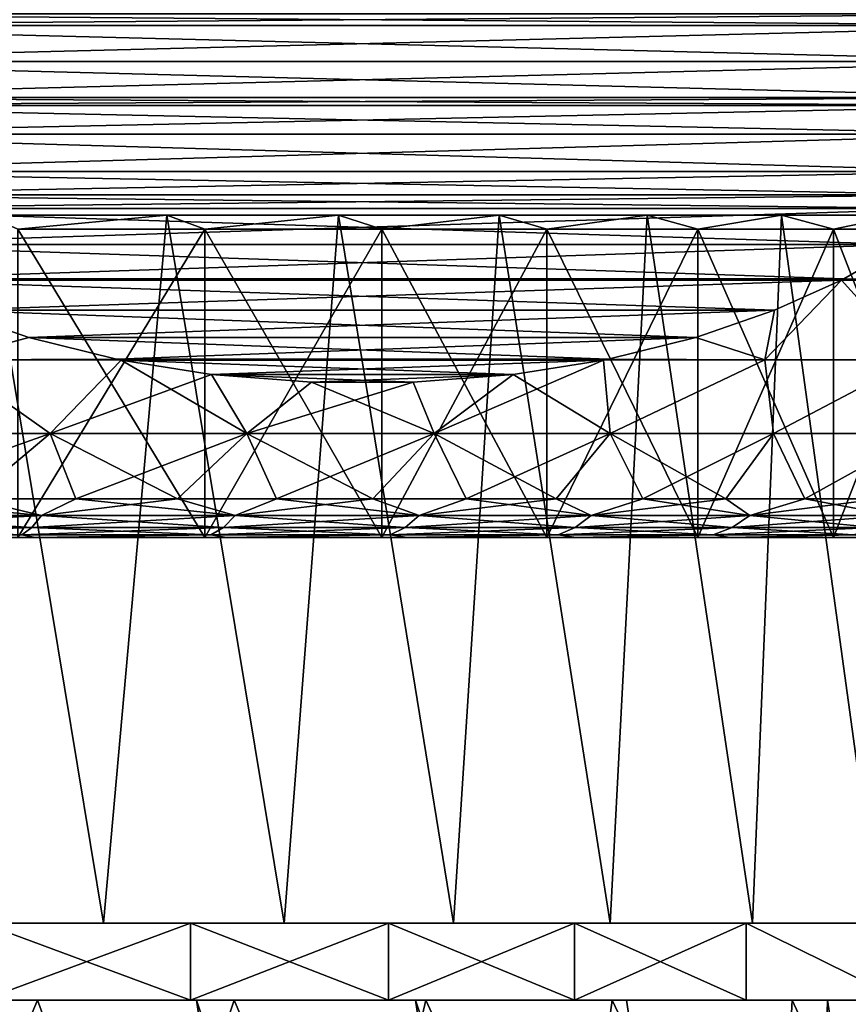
# Model space of a CAD drawing. Header units: metres. Extents: x -109 to 109, y -78 to 121.
# Tile 267 of 656: x -71 to -66, y 67 to 73. Entities that reach past the tile are written whole.
import ezdxf

# ---------------------------------------------------------------- set-up
doc = ezdxf.new("R2010")
doc.units = ezdxf.units.M
doc.layers.add('solid_508554_SW0001', color=7, linetype='CONTINUOUS')

msp = doc.modelspace()

# ---------------------------------------------------------------- linework, layer by layer
at = {"layer": 'solid_508554_SW0001'}
for points in [[(-73.704651, 73.244705, -16.293386), (-64.270004, 73.321884, -21.740484), (-73.729996, 73.321884, -16.278753)], [(-73.729996, 73.321884, -47.721249), (-64.270004, 73.321884, -42.259514), (-64.295349, 73.244705, -42.274147)], [(-73.704651, 73.244705, -47.706615), (-73.729996, 73.321884, -47.721249), (-64.295349, 73.244705, -42.274147)], [(-73.704651, 73.244705, -16.293386), (-64.295349, 73.244705, -21.725853), (-64.270004, 73.321884, -21.740484)], [(-73.608627, 73.013016, -16.348827), (-64.295349, 73.244705, -21.725853), (-73.704651, 73.244705, -16.293386)], [(-73.704651, 73.244705, -47.706615), (-64.295349, 73.244705, -42.274147), (-64.391373, 73.013016, -42.32959)], [(-73.608627, 73.013016, -47.651173), (-73.704651, 73.244705, -47.706615), (-64.391373, 73.013016, -42.32959)], [(-73.608627, 73.013016, -16.348827), (-64.391373, 73.013016, -21.670412), (-64.295349, 73.244705, -21.725853)], [(-73.608627, 73.013016, -16.348827), (-73.478874, 72.778084, -16.423738), (-64.391373, 73.013016, -21.670412)], [(-73.608627, 73.013016, -47.651173), (-64.391373, 73.013016, -42.32959), (-64.521126, 72.778084, -42.404503)], [(-73.608627, 73.013016, -47.651173), (-64.521126, 72.778084, -42.404503), (-73.478874, 72.778084, -47.57626)], [(-73.478874, 72.778084, -16.423738), (-64.521126, 72.778084, -21.595499), (-64.391373, 73.013016, -21.670412)], [(-73.478874, 72.778084, -16.423738), (-73.445198, 72.72583, -16.443182), (-64.521126, 72.778084, -21.595499)], [(-73.478874, 72.778084, -47.57626), (-64.521126, 72.778084, -42.404503), (-64.554802, 72.72583, -42.423943)], [(-73.478874, 72.778084, -47.57626), (-64.554802, 72.72583, -42.423943), (-73.445198, 72.72583, -47.55682)], [(-73.445198, 72.72583, -16.443182), (-64.554802, 72.72583, -21.576057), (-64.521126, 72.778084, -21.595499)], [(-73.310387, 72.540085, -16.521015), (-64.554802, 72.72583, -21.576057), (-73.445198, 72.72583, -16.443182)], [(-73.445198, 72.72583, -47.55682), (-64.554802, 72.72583, -42.423943), (-64.689613, 72.540077, -42.501778)], [(-73.310387, 72.540077, -47.478985), (-73.445198, 72.72583, -47.55682), (-64.689613, 72.540077, -42.501778)], [(-73.310387, 72.540085, -16.521015), (-64.689613, 72.540085, -21.498222), (-64.554802, 72.72583, -21.576057)], [(-73.310387, 72.540085, -16.521015), (-73.096771, 72.299736, -16.644344), (-64.689613, 72.540085, -21.498222)], [(-73.310387, 72.540077, -47.478985), (-64.689613, 72.540077, -42.501778), (-64.903229, 72.299736, -42.625107)], [(-73.096771, 72.299736, -47.355656), (-73.310387, 72.540077, -47.478985), (-64.903229, 72.299736, -42.625107)], [(-73.096771, 72.299736, -16.644344), (-64.903229, 72.299736, -21.374893), (-64.689613, 72.540085, -21.498222)], [(-73.096771, 72.299736, -16.644344), (-72.934898, 72.147285, -16.737803), (-64.903229, 72.299736, -21.374893)], [(-73.096771, 72.299736, -47.355656), (-64.903229, 72.299736, -42.625107), (-65.065102, 72.147285, -42.718567)], [(-73.096771, 72.299736, -47.355656), (-65.065102, 72.147285, -42.718567), (-72.934898, 72.147285, -47.262196)], [(-72.934898, 72.147285, -16.737803), (-65.065102, 72.147285, -21.281435), (-64.903229, 72.299736, -21.374893)], [(-72.831314, 72.0597, -16.797609), (-65.065102, 72.147285, -21.281435), (-72.934898, 72.147285, -16.737803)], [(-72.934898, 72.147285, -47.262196), (-65.065102, 72.147285, -42.718567), (-65.168686, 72.0597, -42.77837)], [(-72.831314, 72.0597, -47.202389), (-72.934898, 72.147285, -47.262196), (-65.168686, 72.0597, -42.77837)], [(-72.831314, 72.0597, -16.797609), (-65.168686, 72.0597, -21.221628), (-65.065102, 72.147285, -21.281435)], [(-72.50782, 71.824883, -16.984379), (-65.168686, 72.0597, -21.221628), (-72.831314, 72.0597, -16.797609)], [(-72.831314, 72.0597, -47.202389), (-65.168686, 72.0597, -42.77837), (-65.49218, 71.824883, -42.965141)], [(-72.50782, 71.824883, -47.015621), (-72.831314, 72.0597, -47.202389), (-65.49218, 71.824883, -42.965141)], [(-72.50782, 71.824883, -16.984379), (-65.49218, 71.824883, -21.034859), (-65.168686, 72.0597, -21.221628)], [(-71.440735, 72.016304, -44.214149), (-70.677689, 67.425629, -43.869385), (-71.908485, 67.425629, -44.397568)], [(-71.440735, 72.016304, -19.785851), (-71.908485, 67.425629, -19.602432), (-70.677689, 67.425629, -20.130615)], [(-71.440735, 72.016304, -44.214149), (-70.267899, 72.016304, -43.659439), (-70.677689, 67.425629, -43.869385)], [(-71.235413, 71.925629, -44.268112), (-70.267899, 72.016304, -43.659439), (-71.440735, 72.016304, -44.214149)], [(-70.267899, 72.016304, -20.340559), (-71.440735, 72.016304, -19.785851), (-70.677689, 67.425629, -20.130615)], [(-71.235413, 71.925629, -19.731886), (-71.440735, 72.016304, -19.785851), (-70.267899, 72.016304, -20.340559)], [(-71.235413, 71.925629, -44.268112), (-70.021263, 71.925629, -43.672554), (-70.267899, 72.016304, -43.659439)], [(-70.021263, 71.925629, -20.327448), (-71.235413, 71.925629, -19.731886), (-70.267899, 72.016304, -20.340559)], [(-70.267899, 72.016304, -43.659439), (-69.50676, 67.425629, -43.219452), (-70.677689, 67.425629, -43.869385)], [(-70.267899, 72.016304, -20.340559), (-70.677689, 67.425629, -20.130615), (-69.50676, 67.425629, -20.780548)], [(-70.267899, 72.016304, -43.659439), (-69.155083, 72.016304, -42.992443), (-69.50676, 67.425629, -43.219452)], [(-70.021263, 71.925629, -43.672554), (-69.155083, 72.016304, -42.992443), (-70.267899, 72.016304, -43.659439)], [(-69.155083, 72.016304, -21.007557), (-70.267899, 72.016304, -20.340559), (-69.50676, 67.425629, -20.780548)], [(-70.021263, 71.925629, -20.327448), (-70.267899, 72.016304, -20.340559), (-69.155083, 72.016304, -21.007557)], [(-70.021263, 71.925629, -43.672554), (-68.87355, 71.925629, -42.95718), (-69.155083, 72.016304, -42.992443)], [(-68.87355, 71.925629, -21.04282), (-70.021263, 71.925629, -20.327448), (-69.155083, 72.016304, -21.007557)], [(-69.155083, 72.016304, -42.992443), (-68.407692, 67.425629, -42.454479), (-69.50676, 67.425629, -43.219452)], [(-69.155083, 72.016304, -21.007557), (-69.50676, 67.425629, -20.780548), (-68.407692, 67.425629, -21.545519)], [(-69.155083, 72.016304, -42.992443), (-68.113007, 72.016304, -42.219585), (-68.407692, 67.425629, -42.454479)], [(-68.87355, 71.925629, -42.95718), (-68.113007, 72.016304, -42.219585), (-69.155083, 72.016304, -42.992443)], [(-68.113007, 72.016304, -21.780415), (-69.155083, 72.016304, -21.007557), (-68.407692, 67.425629, -21.545519)], [(-68.87355, 71.925629, -21.04282), (-69.155083, 72.016304, -21.007557), (-68.113007, 72.016304, -21.780415)], [(-68.87355, 71.925629, -42.95718), (-67.804161, 71.925629, -42.129406), (-68.113007, 72.016304, -42.219585)], [(-67.804161, 71.925629, -21.870594), (-68.87355, 71.925629, -21.04282), (-68.113007, 72.016304, -21.780415)], [(-68.113007, 72.016304, -42.219585), (-67.391548, 67.425629, -41.582161), (-68.407692, 67.425629, -42.454479)], [(-68.113007, 72.016304, -21.780415), (-68.407692, 67.425629, -21.545519), (-67.391548, 67.425629, -22.417839)], [(-68.113007, 72.016304, -42.219585), (-67.151695, 72.016304, -41.348305), (-67.391548, 67.425629, -41.582161)], [(-67.804161, 71.925629, -42.129406), (-67.151695, 72.016304, -41.348305), (-68.113007, 72.016304, -42.219585)], [(-67.151695, 72.016304, -22.651695), (-68.113007, 72.016304, -21.780415), (-67.391548, 67.425629, -22.417839)], [(-67.804161, 71.925629, -21.870594), (-68.113007, 72.016304, -21.780415), (-67.151695, 72.016304, -22.651695)], [(-67.804161, 71.925629, -42.129406), (-66.823982, 71.925629, -41.197674), (-67.151695, 72.016304, -41.348305)], [(-66.823982, 71.925629, -22.802326), (-67.804161, 71.925629, -21.870594), (-67.151695, 72.016304, -22.651695)], [(-67.151695, 72.016304, -41.348305), (-66.46875, 67.425629, -40.611366), (-67.391548, 67.425629, -41.582161)], [(-67.151695, 72.016304, -22.651695), (-67.391548, 67.425629, -22.417839), (-66.46875, 67.425629, -23.388636)], [(-67.151695, 72.016304, -41.348305), (-66.280418, 72.016304, -40.386997), (-66.46875, 67.425629, -40.611366)], [(-66.823982, 71.925629, -41.197674), (-66.280418, 72.016304, -40.386997), (-67.151695, 72.016304, -41.348305)], [(-66.280418, 72.016304, -23.613003), (-67.151695, 72.016304, -22.651695), (-66.46875, 67.425629, -23.388636)], [(-66.823982, 71.925629, -22.802326), (-67.151695, 72.016304, -22.651695), (-66.280418, 72.016304, -23.613003)], [(-66.823982, 71.925629, -41.197674), (-65.94313, 71.925629, -40.171597), (-66.280418, 72.016304, -40.386997)], [(-65.94313, 71.925629, -23.828405), (-66.823982, 71.925629, -22.802326), (-66.280418, 72.016304, -23.613003)], [(-66.280418, 72.016304, -40.386997), (-65.649055, 67.425629, -39.552387), (-66.46875, 67.425629, -40.611366)], [(-66.280418, 72.016304, -23.613003), (-66.46875, 67.425629, -23.388636), (-65.649055, 67.425629, -24.447611)], [(-66.280418, 72.016304, -40.386997), (-65.507553, 72.016304, -39.344917), (-65.649055, 67.425629, -39.552387)], [(-65.94313, 71.925629, -40.171597), (-65.507553, 72.016304, -39.344917), (-66.280418, 72.016304, -40.386997)], [(-65.507553, 72.016304, -24.655085), (-66.280418, 72.016304, -23.613003), (-65.649055, 67.425629, -24.447611)], [(-65.94313, 71.925629, -23.828405), (-66.280418, 72.016304, -23.613003), (-65.507553, 72.016304, -24.655085)], [(-65.94313, 71.925629, -40.171597), (-65.170616, 71.925629, -39.061691), (-65.507553, 72.016304, -39.344917)], [(-65.170616, 71.925629, -24.938309), (-65.94313, 71.925629, -23.828405), (-65.507553, 72.016304, -24.655085)], [(-71.235413, 71.925629, -44.268112), (-71.235435, 69.925629, -44.26812), (-70.021286, 69.925629, -43.672562)], [(-70.021263, 71.925629, -20.327448), (-70.021286, 69.925629, -20.327438), (-71.235435, 69.925629, -19.73188)], [(-70.021263, 71.925629, -20.327448), (-71.235435, 69.925629, -19.73188), (-71.235413, 71.925629, -19.731886)], [(-71.235413, 71.925629, -44.268112), (-70.021286, 69.925629, -43.672562), (-70.021263, 71.925629, -43.672554)], [(-70.021263, 71.925629, -43.672554), (-70.021286, 69.925629, -43.672562), (-68.873566, 69.925629, -42.957188)], [(-68.87355, 71.925629, -21.04282), (-68.873566, 69.925629, -21.04281), (-70.021286, 69.925629, -20.327438)], [(-68.87355, 71.925629, -21.04282), (-70.021286, 69.925629, -20.327438), (-70.021263, 71.925629, -20.327448)], [(-70.021263, 71.925629, -43.672554), (-68.873566, 69.925629, -42.957188), (-68.87355, 71.925629, -42.95718)], [(-68.87355, 71.925629, -42.95718), (-68.873566, 69.925629, -42.957188), (-67.804169, 69.925629, -42.12941)], [(-67.804161, 71.925629, -21.870594), (-67.804169, 69.925629, -21.870588), (-68.873566, 69.925629, -21.04281)], [(-67.804161, 71.925629, -21.870594), (-68.873566, 69.925629, -21.04281), (-68.87355, 71.925629, -21.04282)], [(-68.87355, 71.925629, -42.95718), (-67.804169, 69.925629, -42.12941), (-67.804161, 71.925629, -42.129406)], [(-67.804161, 71.925629, -42.129406), (-67.804169, 69.925629, -42.12941), (-66.823982, 69.925629, -41.19767)], [(-66.823982, 71.925629, -22.802326), (-66.823982, 69.925629, -22.80233), (-67.804169, 69.925629, -21.870588)], [(-66.823982, 71.925629, -22.802326), (-67.804169, 69.925629, -21.870588), (-67.804161, 71.925629, -21.870594)], [(-67.804161, 71.925629, -42.129406), (-66.823982, 69.925629, -41.19767), (-66.823982, 71.925629, -41.197674)], [(-66.823982, 71.925629, -41.197674), (-66.823982, 69.925629, -41.19767), (-65.943123, 69.925629, -40.171585)], [(-66.823982, 71.925629, -41.197674), (-65.943123, 69.925629, -40.171585), (-65.94313, 71.925629, -40.171597)], [(-65.94313, 71.925629, -23.828405), (-65.943123, 69.925629, -23.828415), (-66.823982, 69.925629, -22.80233)], [(-65.94313, 71.925629, -23.828405), (-66.823982, 69.925629, -22.80233), (-66.823982, 71.925629, -22.802326)], [(-65.94313, 71.925629, -40.171597), (-65.943123, 69.925629, -40.171585), (-65.170609, 69.925629, -39.061676)], [(-65.94313, 71.925629, -40.171597), (-65.170609, 69.925629, -39.061676), (-65.170616, 71.925629, -39.061691)], [(-65.170616, 71.925629, -24.938309), (-65.943123, 69.925629, -23.828415), (-65.94313, 71.925629, -23.828405)], [(-65.170616, 71.925629, -24.938309), (-65.170609, 69.925629, -24.938326), (-65.943123, 69.925629, -23.828415)], [(-72.50782, 71.824883, -16.984379), (-72.122551, 71.601952, -17.206812), (-65.49218, 71.824883, -21.034859)], [(-72.50782, 71.824883, -47.015621), (-65.49218, 71.824883, -42.965141), (-65.877441, 71.601952, -43.187572)], [(-72.50782, 71.824883, -47.015621), (-65.877441, 71.601952, -43.187572), (-72.122559, 71.601952, -46.79319)], [(-72.122551, 71.601952, -17.206812), (-65.877449, 71.601952, -20.812426), (-65.49218, 71.824883, -21.034859)], [(-65.49218, 71.824883, -21.034859), (-65.877449, 71.601952, -20.812426), (-64.865692, 71.594719, -21.874514)], [(-64.865692, 71.594719, -42.125488), (-65.877441, 71.601952, -43.187572), (-65.49218, 71.824883, -42.965141)], [(-72.122559, 71.601952, -46.79319), (-65.877441, 71.601952, -43.187572), (-65.892143, 71.594429, -43.19606)], [(-72.122559, 71.601952, -46.79319), (-65.892143, 71.594429, -43.19606), (-72.107857, 71.594429, -46.784702)], [(-72.122551, 71.601952, -17.206812), (-72.107857, 71.594429, -17.215298), (-65.877449, 71.601952, -20.812426)], [(-72.107857, 71.594429, -17.215298), (-65.892143, 71.594429, -20.80394), (-65.877449, 71.601952, -20.812426)], [(-71.674347, 71.398895, -17.465584), (-65.892143, 71.594429, -20.80394), (-72.107857, 71.594429, -17.215298)], [(-72.107857, 71.594429, -46.784702), (-65.892143, 71.594429, -43.19606), (-66.325653, 71.398903, -43.446346)], [(-71.674355, 71.398903, -46.53442), (-72.107857, 71.594429, -46.784702), (-66.325653, 71.398903, -43.446346)], [(-71.674347, 71.398895, -17.465584), (-66.325653, 71.398895, -20.553652), (-65.892143, 71.594429, -20.80394)], [(-66.390175, 71.076706, -20.771803), (-65.892143, 71.594429, -20.80394), (-66.325653, 71.398895, -20.553652)], [(-66.390175, 71.076706, -20.771803), (-65.42437, 71.076706, -21.723255), (-65.892143, 71.594429, -20.80394)], [(-65.892143, 71.594429, -43.19606), (-65.42437, 71.076706, -42.276745), (-66.390175, 71.076706, -43.228199)], [(-66.325653, 71.398903, -43.446346), (-65.892143, 71.594429, -43.19606), (-66.390175, 71.076706, -43.228199)], [(-65.877449, 71.601952, -20.812426), (-65.892143, 71.594429, -20.80394), (-64.865692, 71.594719, -21.874514)], [(-64.865692, 71.594719, -42.125488), (-65.892143, 71.594429, -43.19606), (-65.877441, 71.601952, -43.187572)], [(-65.42437, 71.076706, -21.723255), (-64.865692, 71.594719, -21.874514), (-65.892143, 71.594429, -20.80394)], [(-64.865692, 71.594719, -42.125488), (-65.42437, 71.076706, -42.276745), (-65.892143, 71.594429, -43.19606)], [(-71.16362, 71.222984, -46.239548), (-71.702217, 71.076706, -46.326977), (-71.674355, 71.398903, -46.53442)], [(-71.163612, 71.222977, -17.760458), (-71.674347, 71.398895, -17.465584), (-71.702217, 71.076706, -17.673021)], [(-71.674355, 71.398903, -46.53442), (-66.325653, 71.398903, -43.446346), (-66.836388, 71.222977, -43.741219)], [(-71.16362, 71.222984, -46.239548), (-71.674355, 71.398903, -46.53442), (-66.836388, 71.222977, -43.741219)], [(-71.163612, 71.222977, -17.760458), (-66.325653, 71.398895, -20.553652), (-71.674347, 71.398895, -17.465584)], [(-71.163612, 71.222977, -17.760458), (-66.836395, 71.222977, -20.258778), (-66.325653, 71.398895, -20.553652)], [(-66.836395, 71.222977, -20.258778), (-66.390175, 71.076706, -20.771803), (-66.325653, 71.398895, -20.553652)], [(-66.836388, 71.222977, -43.741219), (-66.325653, 71.398903, -43.446346), (-66.390175, 71.076706, -43.228199)], [(-71.16362, 71.222984, -46.239548), (-70.594704, 71.081955, -45.911083), (-71.702217, 71.076706, -46.326977)], [(-71.163612, 71.222977, -17.760458), (-71.702217, 71.076706, -17.673021), (-70.594696, 71.081955, -18.088919)], [(-71.16362, 71.222984, -46.239548), (-66.836388, 71.222977, -43.741219), (-67.405304, 71.081955, -44.069683)], [(-71.16362, 71.222984, -46.239548), (-67.405304, 71.081955, -44.069683), (-70.594704, 71.081955, -45.911083)], [(-71.163612, 71.222977, -17.760458), (-70.594696, 71.081955, -18.088919), (-66.836395, 71.222977, -20.258778)], [(-70.594696, 71.081955, -18.088919), (-67.405312, 71.081955, -19.930313), (-66.836395, 71.222977, -20.258778)], [(-66.836395, 71.222977, -20.258778), (-67.405312, 71.081955, -19.930313), (-66.390175, 71.076706, -20.771803)], [(-67.405304, 71.081955, -44.069683), (-66.836388, 71.222977, -43.741219), (-66.390175, 71.076706, -43.228199)], [(-71.023872, 70.60054, -45.678707), (-72.348915, 70.60054, -46.137306), (-71.702217, 71.076706, -46.326977)], [(-71.702217, 71.076706, -17.673021), (-72.348915, 70.60054, -17.862694), (-71.023872, 70.60054, -18.321295)], [(-70.594704, 71.081955, -45.911083), (-70.563293, 71.07563, -45.892948), (-71.702217, 71.076706, -46.326977)], [(-70.594696, 71.081955, -18.088919), (-71.702217, 71.076706, -17.673021), (-70.563293, 71.07563, -18.10705)], [(-71.023872, 70.60054, -45.678707), (-71.702217, 71.076706, -46.326977), (-70.563293, 71.07563, -45.892948)], [(-70.563293, 71.07563, -18.10705), (-71.702217, 71.076706, -17.673021), (-71.023872, 70.60054, -18.321295)], [(-71.023872, 70.60054, -45.678707), (-70.563293, 71.07563, -45.892948), (-69.978149, 70.983101, -45.555115)], [(-70.563293, 71.07563, -18.10705), (-71.023872, 70.60054, -18.321295), (-69.748428, 70.60054, -18.903772)], [(-70.594704, 71.081955, -45.911083), (-67.436707, 71.07563, -44.087814), (-70.563293, 71.07563, -45.892948)], [(-70.594704, 71.081955, -45.911083), (-67.405304, 71.081955, -44.069683), (-67.436707, 71.07563, -44.087814)], [(-70.594696, 71.081955, -18.088919), (-70.563293, 71.07563, -18.10705), (-67.405312, 71.081955, -19.930313)], [(-70.563293, 71.07563, -18.10705), (-67.436707, 71.07563, -19.912188), (-67.405312, 71.081955, -19.930313)], [(-69.978142, 70.983101, -18.444889), (-67.436707, 71.07563, -19.912188), (-70.563293, 71.07563, -18.10705)], [(-70.563293, 71.07563, -45.892948), (-67.436707, 71.07563, -44.087814), (-68.021866, 70.983101, -44.425655)], [(-70.563293, 71.07563, -45.892948), (-68.021866, 70.983101, -44.425655), (-69.978149, 70.983101, -45.555115)], [(-69.978142, 70.983101, -18.444889), (-70.563293, 71.07563, -18.10705), (-69.748428, 70.60054, -18.903772)], [(-69.978142, 70.983101, -18.444889), (-68.021873, 70.983101, -19.574343), (-67.436707, 71.07563, -19.912188)], [(-68.534119, 70.60054, -44.395149), (-68.021866, 70.983101, -44.425655), (-67.436707, 71.07563, -44.087814)], [(-67.39196, 70.60054, -43.581818), (-68.534119, 70.60054, -44.395149), (-67.436707, 71.07563, -44.087814)], [(-67.39196, 70.60054, -20.418182), (-67.436707, 71.07563, -19.912188), (-68.021873, 70.983101, -19.574343)], [(-67.405312, 71.081955, -19.930313), (-67.436707, 71.07563, -19.912188), (-66.390175, 71.076706, -20.771803)], [(-67.405304, 71.081955, -44.069683), (-66.390175, 71.076706, -43.228199), (-67.436707, 71.07563, -44.087814)], [(-67.39196, 70.60054, -20.418182), (-66.390175, 71.076706, -20.771803), (-67.436707, 71.07563, -19.912188)], [(-67.39196, 70.60054, -43.581818), (-67.436707, 71.07563, -44.087814), (-66.390175, 71.076706, -43.228199)], [(-67.39196, 70.60054, -20.418182), (-66.332275, 70.60054, -21.336399), (-66.390175, 71.076706, -20.771803)], [(-66.332275, 70.60054, -42.663601), (-67.39196, 70.60054, -43.581818), (-66.390175, 71.076706, -43.228199)], [(-66.332275, 70.60054, -21.336399), (-65.42437, 71.076706, -21.723255), (-66.390175, 71.076706, -20.771803)], [(-66.332275, 70.60054, -42.663601), (-66.390175, 71.076706, -43.228199), (-65.42437, 71.076706, -42.276745)], [(-66.332275, 70.60054, -21.336399), (-65.364677, 70.60054, -22.351189), (-65.42437, 71.076706, -21.723255)], [(-65.364677, 70.60054, -41.648811), (-66.332275, 70.60054, -42.663601), (-65.42437, 71.076706, -42.276745)], [(-69.748428, 70.60054, -45.09623), (-71.023872, 70.60054, -45.678707), (-69.978149, 70.983101, -45.555115)], [(-69.978149, 70.983101, -45.555115), (-68.021866, 70.983101, -44.425655), (-68.670357, 70.932083, -44.800064)], [(-69.978149, 70.983101, -45.555115), (-68.670357, 70.932083, -44.800064), (-69.329651, 70.932083, -45.180706)], [(-69.748428, 70.60054, -45.09623), (-69.978149, 70.983101, -45.555115), (-69.329651, 70.932083, -45.180706)], [(-69.329651, 70.932083, -18.819296), (-68.021873, 70.983101, -19.574343), (-69.978142, 70.983101, -18.444889)], [(-69.329651, 70.932083, -18.819296), (-69.978142, 70.983101, -18.444889), (-69.748428, 70.60054, -18.903772)], [(-69.748428, 70.60054, -45.09623), (-69.329651, 70.932083, -45.180706), (-68.670357, 70.932083, -44.800064)], [(-68.534119, 70.60054, -44.395149), (-69.748428, 70.60054, -45.09623), (-68.670357, 70.932083, -44.800064)], [(-69.329651, 70.932083, -18.819296), (-69.748428, 70.60054, -18.903772), (-68.534119, 70.60054, -19.604851)], [(-68.670364, 70.932083, -19.199936), (-68.021873, 70.983101, -19.574343), (-69.329651, 70.932083, -18.819296)], [(-68.670364, 70.932083, -19.199936), (-69.329651, 70.932083, -18.819296), (-68.534119, 70.60054, -19.604851)], [(-68.670364, 70.932083, -19.199936), (-68.534119, 70.60054, -19.604851), (-68.021873, 70.983101, -19.574343)], [(-68.534119, 70.60054, -44.395149), (-68.670357, 70.932083, -44.800064), (-68.021866, 70.983101, -44.425655)], [(-68.534119, 70.60054, -19.604851), (-67.39196, 70.60054, -20.418182), (-68.021873, 70.983101, -19.574343)], [(-72.348915, 70.60054, -17.862694), (-71.531036, 70.175629, -18.583403), (-71.023872, 70.60054, -18.321295)], [(-71.023872, 70.60054, -45.678707), (-72.216957, 70.175629, -45.651051), (-72.348915, 70.60054, -46.137306)], [(-71.023872, 70.60054, -45.678707), (-71.531036, 70.175629, -45.416595), (-72.216957, 70.175629, -45.651051)], [(-71.023872, 70.60054, -18.321295), (-71.531036, 70.175629, -18.583403), (-70.85788, 70.175629, -18.852297)], [(-71.023872, 70.60054, -45.678707), (-70.85788, 70.175629, -45.147705), (-71.531036, 70.175629, -45.416595)], [(-71.023872, 70.60054, -18.321295), (-70.85788, 70.175629, -18.852297), (-70.199196, 70.175629, -19.154942)], [(-71.023872, 70.60054, -18.321295), (-70.199196, 70.175629, -19.154942), (-69.748428, 70.60054, -18.903772)], [(-69.748428, 70.60054, -45.09623), (-70.85788, 70.175629, -45.147705), (-71.023872, 70.60054, -45.678707)], [(-69.748428, 70.60054, -45.09623), (-70.199196, 70.175629, -44.845058), (-70.85788, 70.175629, -45.147705)], [(-69.748428, 70.60054, -18.903772), (-70.199196, 70.175629, -19.154942), (-69.556694, 70.175629, -19.490557)], [(-69.748428, 70.60054, -45.09623), (-69.556694, 70.175629, -44.509441), (-70.199196, 70.175629, -44.845058)], [(-69.748428, 70.60054, -18.903772), (-69.556694, 70.175629, -19.490557), (-68.932014, 70.175629, -19.858286)], [(-69.748428, 70.60054, -18.903772), (-68.932014, 70.175629, -19.858286), (-68.534119, 70.60054, -19.604851)], [(-68.534119, 70.60054, -44.395149), (-69.556694, 70.175629, -44.509441), (-69.748428, 70.60054, -45.09623)], [(-68.534119, 70.60054, -44.395149), (-68.932014, 70.175629, -44.141712), (-69.556694, 70.175629, -44.509441)], [(-68.534119, 70.60054, -19.604851), (-68.932014, 70.175629, -19.858286), (-68.326759, 70.175629, -20.257183)], [(-68.534119, 70.60054, -44.395149), (-68.326759, 70.175629, -43.742817), (-68.932014, 70.175629, -44.141712)], [(-68.534119, 70.60054, -19.604851), (-68.326759, 70.175629, -20.257183), (-67.742485, 70.175629, -20.686222)], [(-68.534119, 70.60054, -19.604851), (-67.742485, 70.175629, -20.686222), (-67.39196, 70.60054, -20.418182)], [(-67.39196, 70.60054, -43.581818), (-68.326759, 70.175629, -43.742817), (-68.534119, 70.60054, -44.395149)], [(-67.39196, 70.60054, -43.581818), (-67.742485, 70.175629, -43.313778), (-68.326759, 70.175629, -43.742817)], [(-67.39196, 70.60054, -20.418182), (-67.742485, 70.175629, -20.686222), (-67.180687, 70.175629, -21.144304)], [(-67.39196, 70.60054, -43.581818), (-67.180687, 70.175629, -42.855698), (-67.742485, 70.175629, -43.313778)], [(-67.39196, 70.60054, -20.418182), (-67.180687, 70.175629, -21.144304), (-66.642822, 70.175629, -21.630253)], [(-67.39196, 70.60054, -20.418182), (-66.642822, 70.175629, -21.630253), (-66.332275, 70.60054, -21.336399)], [(-66.332275, 70.60054, -42.663601), (-67.180687, 70.175629, -42.855698), (-67.39196, 70.60054, -43.581818)], [(-66.332275, 70.60054, -42.663601), (-66.642822, 70.175629, -42.369747), (-67.180687, 70.175629, -42.855698)], [(-66.332275, 70.60054, -21.336399), (-66.642822, 70.175629, -21.630253), (-66.130249, 70.175629, -22.14282)], [(-66.332275, 70.60054, -42.663601), (-66.130249, 70.175629, -41.857182), (-66.642822, 70.175629, -42.369747)], [(-66.332275, 70.60054, -21.336399), (-66.130249, 70.175629, -22.14282), (-65.364677, 70.60054, -22.351189)], [(-65.364677, 70.60054, -41.648811), (-66.130249, 70.175629, -41.857182), (-66.332275, 70.60054, -42.663601)], [(-65.364677, 70.60054, -22.351189), (-66.130249, 70.175629, -22.14282), (-65.644302, 70.175629, -22.680691)], [(-65.364677, 70.60054, -41.648811), (-65.644302, 70.175629, -41.319309), (-66.130249, 70.175629, -41.857182)], [(-72.216957, 70.175629, -18.348949), (-72.389091, 70.06897, -18.448151), (-71.080574, 70.06897, -18.916346)], [(-71.531036, 70.175629, -45.416595), (-71.080574, 70.06897, -45.083652), (-72.389091, 70.06897, -45.551849)], [(-71.531036, 70.175629, -18.583403), (-72.216957, 70.175629, -18.348949), (-71.080574, 70.06897, -18.916346)], [(-70.85788, 70.175629, -18.852297), (-71.531036, 70.175629, -18.583403), (-71.080574, 70.06897, -18.916346)], [(-71.531036, 70.175629, -45.416595), (-70.85788, 70.175629, -45.147705), (-71.080574, 70.06897, -45.083652)], [(-70.85788, 70.175629, -18.852297), (-71.080574, 70.06897, -18.916346), (-69.824249, 70.06897, -19.510544)], [(-70.199196, 70.175629, -44.845058), (-69.824249, 70.06897, -44.489456), (-71.080574, 70.06897, -45.083652)], [(-70.85788, 70.175629, -45.147705), (-70.199196, 70.175629, -44.845058), (-71.080574, 70.06897, -45.083652)], [(-70.199196, 70.175629, -19.154942), (-70.85788, 70.175629, -18.852297), (-69.824249, 70.06897, -19.510544)], [(-69.556694, 70.175629, -19.490557), (-70.199196, 70.175629, -19.154942), (-69.824249, 70.06897, -19.510544)], [(-70.199196, 70.175629, -44.845058), (-69.556694, 70.175629, -44.509441), (-69.824249, 70.06897, -44.489456)], [(-69.556694, 70.175629, -19.490557), (-69.824249, 70.06897, -19.510544), (-68.63221, 70.06897, -20.225023)], [(-68.932014, 70.175629, -44.141712), (-68.63221, 70.06897, -43.774979), (-69.824249, 70.06897, -44.489456)], [(-69.556694, 70.175629, -44.509441), (-68.932014, 70.175629, -44.141712), (-69.824249, 70.06897, -44.489456)], [(-68.932014, 70.175629, -19.858286), (-69.556694, 70.175629, -19.490557), (-68.63221, 70.06897, -20.225023)], [(-68.326759, 70.175629, -20.257183), (-68.932014, 70.175629, -19.858286), (-68.63221, 70.06897, -20.225023)], [(-68.932014, 70.175629, -44.141712), (-68.326759, 70.175629, -43.742817), (-68.63221, 70.06897, -43.774979)], [(-68.326759, 70.175629, -20.257183), (-68.63221, 70.06897, -20.225023), (-67.515945, 70.06897, -21.0529)], [(-67.742485, 70.175629, -43.313778), (-67.515945, 70.06897, -42.947102), (-68.63221, 70.06897, -43.774979)], [(-68.326759, 70.175629, -43.742817), (-67.742485, 70.175629, -43.313778), (-68.63221, 70.06897, -43.774979)], [(-67.742485, 70.175629, -20.686222), (-68.326759, 70.175629, -20.257183), (-67.515945, 70.06897, -21.0529)], [(-67.180687, 70.175629, -21.144304), (-67.742485, 70.175629, -20.686222), (-67.515945, 70.06897, -21.0529)], [(-67.742485, 70.175629, -43.313778), (-67.180687, 70.175629, -42.855698), (-67.515945, 70.06897, -42.947102)], [(-67.180687, 70.175629, -21.144304), (-67.515945, 70.06897, -21.0529), (-66.486206, 70.06897, -21.986204)], [(-66.642822, 70.175629, -42.369747), (-66.486206, 70.06897, -42.013794), (-67.515945, 70.06897, -42.947102)], [(-67.180687, 70.175629, -42.855698), (-66.642822, 70.175629, -42.369747), (-67.515945, 70.06897, -42.947102)], [(-66.642822, 70.175629, -21.630253), (-67.180687, 70.175629, -21.144304), (-66.486206, 70.06897, -21.986204)], [(-66.130249, 70.175629, -22.14282), (-66.642822, 70.175629, -21.630253), (-66.486206, 70.06897, -21.986204)], [(-66.642822, 70.175629, -42.369747), (-66.130249, 70.175629, -41.857182), (-66.486206, 70.06897, -42.013794)], [(-66.130249, 70.175629, -22.14282), (-66.486206, 70.06897, -21.986204), (-65.552902, 70.06897, -23.015947)], [(-65.644302, 70.175629, -41.319309), (-65.552902, 70.06897, -40.984051), (-66.486206, 70.06897, -42.013794)], [(-66.130249, 70.175629, -41.857182), (-65.644302, 70.175629, -41.319309), (-66.486206, 70.06897, -42.013794)], [(-65.644302, 70.175629, -22.680691), (-66.130249, 70.175629, -22.14282), (-65.552902, 70.06897, -23.015947)], [(-72.389091, 70.06897, -18.448151), (-72.436264, 69.99015, -18.603662), (-71.142761, 69.99015, -19.066484)], [(-71.080574, 70.06897, -45.083652), (-71.142761, 69.99015, -44.933514), (-72.436264, 69.99015, -45.396339)], [(-72.389091, 70.06897, -45.551849), (-71.080574, 70.06897, -45.083652), (-72.436264, 69.99015, -45.396339)], [(-71.080574, 70.06897, -18.916346), (-72.389091, 70.06897, -18.448151), (-71.142761, 69.99015, -19.066484)], [(-71.080574, 70.06897, -18.916346), (-71.142761, 69.99015, -19.066484), (-69.900856, 69.99015, -19.653864)], [(-69.824249, 70.06897, -44.489456), (-69.900856, 69.99015, -44.346134), (-71.142761, 69.99015, -44.933514)], [(-71.080574, 70.06897, -45.083652), (-69.824249, 70.06897, -44.489456), (-71.142761, 69.99015, -44.933514)], [(-69.824249, 70.06897, -19.510544), (-71.080574, 70.06897, -18.916346), (-69.900856, 69.99015, -19.653864)], [(-69.824249, 70.06897, -19.510544), (-69.900856, 69.99015, -19.653864), (-68.722496, 69.99015, -20.360144)], [(-68.63221, 70.06897, -43.774979), (-68.722496, 69.99015, -43.639854), (-69.900856, 69.99015, -44.346134)], [(-69.824249, 70.06897, -44.489456), (-68.63221, 70.06897, -43.774979), (-69.900856, 69.99015, -44.346134)], [(-68.63221, 70.06897, -20.225023), (-69.824249, 70.06897, -19.510544), (-68.722496, 69.99015, -20.360144)], [(-68.63221, 70.06897, -20.225023), (-68.722496, 69.99015, -20.360144), (-67.619041, 69.99015, -21.178522)], [(-67.515945, 70.06897, -42.947102), (-67.619041, 69.99015, -42.82148), (-68.722496, 69.99015, -43.639854)], [(-68.63221, 70.06897, -43.774979), (-67.515945, 70.06897, -42.947102), (-68.722496, 69.99015, -43.639854)], [(-67.515945, 70.06897, -21.0529), (-68.63221, 70.06897, -20.225023), (-67.619041, 69.99015, -21.178522)], [(-67.515945, 70.06897, -21.0529), (-67.619041, 69.99015, -21.178522), (-66.60112, 69.99015, -22.101116)], [(-66.486206, 70.06897, -42.013794), (-66.60112, 69.99015, -41.898884), (-67.619041, 69.99015, -42.82148)], [(-67.515945, 70.06897, -42.947102), (-66.486206, 70.06897, -42.013794), (-67.619041, 69.99015, -42.82148)], [(-66.486206, 70.06897, -21.986204), (-67.515945, 70.06897, -21.0529), (-66.60112, 69.99015, -22.101116)], [(-66.486206, 70.06897, -21.986204), (-66.60112, 69.99015, -22.101116), (-65.67852, 69.99015, -23.119041)], [(-65.552902, 70.06897, -40.984051), (-65.67852, 69.99015, -40.880959), (-66.60112, 69.99015, -41.898884)], [(-66.486206, 70.06897, -42.013794), (-65.552902, 70.06897, -40.984051), (-66.60112, 69.99015, -41.898884)], [(-65.552902, 70.06897, -23.015947), (-66.486206, 70.06897, -21.986204), (-65.67852, 69.99015, -23.119041)], [(-72.436264, 69.99015, -18.603662), (-72.486786, 69.941841, -18.770206), (-71.209366, 69.941841, -19.227276)], [(-71.142761, 69.99015, -44.933514), (-71.209366, 69.941841, -44.772724), (-72.486786, 69.941841, -45.229794)], [(-72.436264, 69.99015, -45.396339), (-71.142761, 69.99015, -44.933514), (-72.486786, 69.941841, -45.229794)], [(-71.142761, 69.99015, -19.066484), (-72.436264, 69.99015, -18.603662), (-71.209366, 69.941841, -19.227276)], [(-71.142761, 69.99015, -19.066484), (-71.209366, 69.941841, -19.227276), (-69.982895, 69.941841, -19.807352)], [(-69.900856, 69.99015, -44.346134), (-69.982895, 69.941841, -44.192646), (-71.209366, 69.941841, -44.772724)], [(-71.142761, 69.99015, -44.933514), (-69.900856, 69.99015, -44.346134), (-71.209366, 69.941841, -44.772724)], [(-69.900856, 69.99015, -19.653864), (-71.142761, 69.99015, -19.066484), (-69.982895, 69.941841, -19.807352)], [(-69.900856, 69.99015, -19.653864), (-69.982895, 69.941841, -19.807352), (-68.819183, 69.941841, -20.50485)], [(-68.722496, 69.99015, -43.639854), (-68.819183, 69.941841, -43.495148), (-69.982895, 69.941841, -44.192646)], [(-69.900856, 69.99015, -44.346134), (-68.722496, 69.99015, -43.639854), (-69.982895, 69.941841, -44.192646)], [(-68.722496, 69.99015, -20.360144), (-69.900856, 69.99015, -19.653864), (-68.819183, 69.941841, -20.50485)], [(-68.722496, 69.99015, -20.360144), (-68.819183, 69.941841, -20.50485), (-67.729454, 69.941841, -21.313055)], [(-67.619041, 69.99015, -42.82148), (-67.729454, 69.941841, -42.686947), (-68.819183, 69.941841, -43.495148)], [(-68.722496, 69.99015, -43.639854), (-67.619041, 69.99015, -42.82148), (-68.819183, 69.941841, -43.495148)], [(-67.619041, 69.99015, -21.178522), (-68.722496, 69.99015, -20.360144), (-67.729454, 69.941841, -21.313055)], [(-67.619041, 69.99015, -21.178522), (-67.729454, 69.941841, -21.313055), (-66.724182, 69.941841, -22.22418)], [(-66.60112, 69.99015, -41.898884), (-66.724182, 69.941841, -41.775822), (-67.729454, 69.941841, -42.686947)], [(-67.619041, 69.99015, -42.82148), (-66.60112, 69.99015, -41.898884), (-67.729454, 69.941841, -42.686947)], [(-66.60112, 69.99015, -22.101116), (-67.619041, 69.99015, -21.178522), (-66.724182, 69.941841, -22.22418)], [(-66.60112, 69.99015, -22.101116), (-66.724182, 69.941841, -22.22418), (-65.813057, 69.941841, -23.22945)], [(-65.67852, 69.99015, -40.880959), (-65.813057, 69.941841, -40.77055), (-66.724182, 69.941841, -41.775822)], [(-66.60112, 69.99015, -41.898884), (-65.67852, 69.99015, -40.880959), (-66.724182, 69.941841, -41.775822)], [(-65.67852, 69.99015, -23.119041), (-66.60112, 69.99015, -22.101116), (-65.813057, 69.941841, -23.22945)], [(-71.209366, 69.941841, -19.227276), (-72.486786, 69.941841, -18.770206), (-72.418434, 69.925629, -18.978966)], [(-72.486786, 69.941841, -45.229794), (-71.209366, 69.941841, -44.772724), (-72.418434, 69.925629, -45.021034)], [(-71.209366, 69.941841, -19.227276), (-72.418434, 69.925629, -18.978966), (-71.122017, 69.925629, -19.458717)], [(-71.209366, 69.941841, -44.772724), (-71.122017, 69.925629, -44.541283), (-72.418434, 69.925629, -45.021034)], [(-71.235435, 69.925629, -19.73188), (-71.122017, 69.925629, -19.458717), (-72.418434, 69.925629, -18.978966)], [(-71.235435, 69.925629, -44.26812), (-72.418434, 69.925629, -45.021034), (-71.122017, 69.925629, -44.541283)], [(-71.235435, 69.925629, -19.73188), (-70.021286, 69.925629, -20.327438), (-71.122017, 69.925629, -19.458717)], [(-70.021286, 69.925629, -43.672562), (-71.235435, 69.925629, -44.26812), (-71.122017, 69.925629, -44.541283)], [(-69.982895, 69.941841, -19.807352), (-71.209366, 69.941841, -19.227276), (-71.122017, 69.925629, -19.458717)], [(-71.209366, 69.941841, -44.772724), (-69.982895, 69.941841, -44.192646), (-71.122017, 69.925629, -44.541283)], [(-69.982895, 69.941841, -19.807352), (-71.122017, 69.925629, -19.458717), (-69.880455, 69.925629, -20.067352)], [(-69.982895, 69.941841, -44.192646), (-69.880455, 69.925629, -43.932648), (-71.122017, 69.925629, -44.541283)], [(-70.021286, 69.925629, -20.327438), (-69.880455, 69.925629, -20.067352), (-71.122017, 69.925629, -19.458717)], [(-70.021286, 69.925629, -43.672562), (-71.122017, 69.925629, -44.541283), (-69.880455, 69.925629, -43.932648)], [(-70.021286, 69.925629, -20.327438), (-68.873566, 69.925629, -21.04281), (-69.880455, 69.925629, -20.067352)], [(-68.873566, 69.925629, -42.957188), (-70.021286, 69.925629, -43.672562), (-69.880455, 69.925629, -43.932648)], [(-68.819183, 69.941841, -20.50485), (-69.982895, 69.941841, -19.807352), (-69.880455, 69.925629, -20.067352)], [(-69.982895, 69.941841, -44.192646), (-68.819183, 69.941841, -43.495148), (-69.880455, 69.925629, -43.932648)], [(-68.819183, 69.941841, -20.50485), (-69.880455, 69.925629, -20.067352), (-68.706985, 69.925629, -20.79842)], [(-68.819183, 69.941841, -43.495148), (-68.706985, 69.925629, -43.20158), (-69.880455, 69.925629, -43.932648)], [(-68.873566, 69.925629, -21.04281), (-68.706985, 69.925629, -20.79842), (-69.880455, 69.925629, -20.067352)], [(-68.873566, 69.925629, -42.957188), (-69.880455, 69.925629, -43.932648), (-68.706985, 69.925629, -43.20158)], [(-68.873566, 69.925629, -21.04281), (-67.804169, 69.925629, -21.870588), (-68.706985, 69.925629, -20.79842)], [(-67.804169, 69.925629, -42.12941), (-68.873566, 69.925629, -42.957188), (-68.706985, 69.925629, -43.20158)], [(-67.729454, 69.941841, -21.313055), (-68.819183, 69.941841, -20.50485), (-68.706985, 69.925629, -20.79842)], [(-68.819183, 69.941841, -43.495148), (-67.729454, 69.941841, -42.686947), (-68.706985, 69.925629, -43.20158)], [(-67.729454, 69.941841, -21.313055), (-68.706985, 69.925629, -20.79842), (-67.613487, 69.925629, -21.644503)], [(-67.729454, 69.941841, -42.686947), (-67.613487, 69.925629, -42.355499), (-68.706985, 69.925629, -43.20158)], [(-67.804169, 69.925629, -21.870588), (-67.613487, 69.925629, -21.644503), (-68.706985, 69.925629, -20.79842)], [(-67.804169, 69.925629, -42.12941), (-68.706985, 69.925629, -43.20158), (-67.613487, 69.925629, -42.355499)], [(-67.804169, 69.925629, -21.870588), (-66.823982, 69.925629, -22.80233), (-67.613487, 69.925629, -21.644503)], [(-66.823982, 69.925629, -41.19767), (-67.804169, 69.925629, -42.12941), (-67.613487, 69.925629, -42.355499)], [(-66.724182, 69.941841, -22.22418), (-67.729454, 69.941841, -21.313055), (-67.613487, 69.925629, -21.644503)], [(-67.729454, 69.941841, -42.686947), (-66.724182, 69.941841, -41.775822), (-67.613487, 69.925629, -42.355499)], [(-66.724182, 69.941841, -22.22418), (-67.613487, 69.925629, -21.644503), (-66.611214, 69.925629, -22.596893)], [(-66.724182, 69.941841, -41.775822), (-66.611214, 69.925629, -41.403107), (-67.613487, 69.925629, -42.355499)], [(-66.823982, 69.925629, -22.80233), (-66.611214, 69.925629, -22.596893), (-67.613487, 69.925629, -21.644503)], [(-66.823982, 69.925629, -41.19767), (-67.613487, 69.925629, -42.355499), (-66.611214, 69.925629, -41.403107)], [(-66.823982, 69.925629, -22.80233), (-65.943123, 69.925629, -23.828415), (-66.611214, 69.925629, -22.596893)], [(-65.943123, 69.925629, -40.171585), (-66.823982, 69.925629, -41.19767), (-66.611214, 69.925629, -41.403107)], [(-65.813057, 69.941841, -23.22945), (-66.724182, 69.941841, -22.22418), (-66.611214, 69.925629, -22.596893)], [(-66.724182, 69.941841, -41.775822), (-65.813057, 69.941841, -40.77055), (-66.611214, 69.925629, -41.403107)], [(-65.813057, 69.941841, -23.22945), (-66.611214, 69.925629, -22.596893), (-65.710464, 69.925629, -23.645813)], [(-65.813057, 69.941841, -40.77055), (-65.710464, 69.925629, -40.354187), (-66.611214, 69.925629, -41.403107)], [(-65.943123, 69.925629, -23.828415), (-65.710464, 69.925629, -23.645813), (-66.611214, 69.925629, -22.596893)], [(-65.943123, 69.925629, -40.171585), (-66.611214, 69.925629, -41.403107), (-65.710464, 69.925629, -40.354187)], [(-65.943123, 69.925629, -23.828415), (-65.170609, 69.925629, -24.938326), (-65.710464, 69.925629, -23.645813)], [(-65.170609, 69.925629, -39.061676), (-65.943123, 69.925629, -40.171585), (-65.710464, 69.925629, -40.354187)], [(-81.53598, 67.425629, -18.402613), (-71.46402, 67.425629, -18.402613), (-70.114334, 67.425629, -18.981815)], [(-75.830353, 67.425629, -18.796471), (-81.53598, 67.425629, -18.402613), (-70.114334, 67.425629, -18.981815)], [(-74.497978, 67.425629, -18.931971), (-75.830353, 67.425629, -18.796471), (-70.114334, 67.425629, -18.981815)], [(-70.114334, 67.425629, -45.018185), (-74.497978, 67.425629, -45.068031), (-73.186302, 67.425629, -44.798473)], [(-70.114334, 67.425629, -45.018185), (-71.46402, 67.425629, -45.597389), (-74.497978, 67.425629, -45.068031)], [(-73.186302, 67.425629, -19.201527), (-74.497978, 67.425629, -18.931971), (-70.114334, 67.425629, -18.981815)], [(-70.114334, 67.425629, -45.018185), (-73.186302, 67.425629, -44.798473), (-71.908485, 67.425629, -44.397568)], [(-73.186302, 67.425629, -19.201527), (-70.114334, 67.425629, -18.981815), (-68.830124, 67.425629, -19.694599)], [(-71.908485, 67.425629, -19.602432), (-73.186302, 67.425629, -19.201527), (-68.830124, 67.425629, -19.694599)], [(-68.830124, 67.425629, -44.305401), (-71.908485, 67.425629, -44.397568), (-70.677689, 67.425629, -43.869385)], [(-68.830124, 67.425629, -44.305401), (-70.114334, 67.425629, -45.018185), (-71.908485, 67.425629, -44.397568)], [(-70.677689, 67.425629, -20.130615), (-71.908485, 67.425629, -19.602432), (-68.830124, 67.425629, -19.694599)], [(-71.46402, 67.425629, -18.402613), (-71.464081, 66.925629, -18.402594), (-70.114273, 66.925629, -18.98184)], [(-70.114334, 67.425629, -45.018185), (-70.114273, 66.925629, -45.018158), (-71.464081, 66.925629, -45.597408)], [(-70.114334, 67.425629, -45.018185), (-71.464081, 66.925629, -45.597408), (-71.46402, 67.425629, -45.597389)], [(-71.46402, 67.425629, -18.402613), (-70.114273, 66.925629, -18.98184), (-70.114334, 67.425629, -18.981815)], [(-67.624458, 67.425629, -43.466248), (-70.677689, 67.425629, -43.869385), (-69.50676, 67.425629, -43.219452)], [(-67.624458, 67.425629, -43.466248), (-68.830124, 67.425629, -44.305401), (-70.677689, 67.425629, -43.869385)], [(-70.677689, 67.425629, -20.130615), (-68.830124, 67.425629, -19.694599), (-67.624458, 67.425629, -20.533752)], [(-69.50676, 67.425629, -20.780548), (-70.677689, 67.425629, -20.130615), (-67.624458, 67.425629, -20.533752)], [(-70.114334, 67.425629, -18.981815), (-70.114273, 66.925629, -18.98184), (-68.830002, 66.925629, -19.694672)], [(-70.114334, 67.425629, -18.981815), (-68.830002, 66.925629, -19.694672), (-68.830124, 67.425629, -19.694599)], [(-68.830124, 67.425629, -44.305401), (-70.114273, 66.925629, -45.018158), (-70.114334, 67.425629, -45.018185)], [(-68.830124, 67.425629, -44.305401), (-68.830002, 66.925629, -44.305328), (-70.114273, 66.925629, -45.018158)], [(-66.509941, 67.425629, -42.509457), (-69.50676, 67.425629, -43.219452), (-68.407692, 67.425629, -42.454479)], [(-66.509941, 67.425629, -42.509457), (-67.624458, 67.425629, -43.466248), (-69.50676, 67.425629, -43.219452)], [(-69.50676, 67.425629, -20.780548), (-67.624458, 67.425629, -20.533752), (-66.509941, 67.425629, -21.490545)], [(-68.407692, 67.425629, -21.545519), (-69.50676, 67.425629, -20.780548), (-66.509941, 67.425629, -21.490545)], [(-68.830124, 67.425629, -19.694599), (-68.830002, 66.925629, -19.694672), (-67.624443, 66.925629, -20.533768)], [(-68.830124, 67.425629, -19.694599), (-67.624443, 66.925629, -20.533768), (-67.624458, 67.425629, -20.533752)], [(-67.624458, 67.425629, -43.466248), (-68.830002, 66.925629, -44.305328), (-68.830124, 67.425629, -44.305401)], [(-67.624458, 67.425629, -43.466248), (-67.624443, 66.925629, -43.466232), (-68.830002, 66.925629, -44.305328)], [(-66.509941, 67.425629, -42.509457), (-68.407692, 67.425629, -42.454479), (-67.391548, 67.425629, -41.582161)], [(-68.407692, 67.425629, -21.545519), (-66.509941, 67.425629, -21.490545), (-65.497978, 67.425629, -22.555143)], [(-67.391548, 67.425629, -22.417839), (-68.407692, 67.425629, -21.545519), (-65.497978, 67.425629, -22.555143)], [(-67.624458, 67.425629, -20.533752), (-67.624443, 66.925629, -20.533768), (-66.509972, 66.925629, -21.490509)], [(-67.624458, 67.425629, -20.533752), (-66.509972, 66.925629, -21.490509), (-66.509941, 67.425629, -21.490545)], [(-66.509941, 67.425629, -42.509457), (-67.624443, 66.925629, -43.466232), (-67.624458, 67.425629, -43.466248)], [(-66.509941, 67.425629, -42.509457), (-66.509972, 66.925629, -42.509491), (-67.624443, 66.925629, -43.466232)], [(-65.497978, 67.425629, -41.444855), (-67.391548, 67.425629, -41.582161), (-66.46875, 67.425629, -40.611366)], [(-65.497978, 67.425629, -41.444855), (-66.509941, 67.425629, -42.509457), (-67.391548, 67.425629, -41.582161)], [(-66.46875, 67.425629, -23.388636), (-67.391548, 67.425629, -22.417839), (-65.497978, 67.425629, -22.555143)], [(-66.509941, 67.425629, -21.490545), (-66.509972, 66.925629, -21.490509), (-65.498016, 66.925629, -22.555086)], [(-66.509941, 67.425629, -42.509457), (-65.498016, 66.925629, -41.444916), (-66.509972, 66.925629, -42.509491)], [(-66.509941, 67.425629, -21.490545), (-65.498016, 66.925629, -22.555086), (-65.497978, 67.425629, -22.555143)], [(-65.497978, 67.425629, -41.444855), (-65.498016, 66.925629, -41.444916), (-66.509941, 67.425629, -42.509457)], [(-64.598961, 67.425629, -40.283424), (-66.46875, 67.425629, -40.611366), (-65.649055, 67.425629, -39.552387)], [(-64.598961, 67.425629, -40.283424), (-65.497978, 67.425629, -41.444855), (-66.46875, 67.425629, -40.611366)], [(-66.46875, 67.425629, -23.388636), (-65.497978, 67.425629, -22.555143), (-64.598961, 67.425629, -23.716578)], [(-65.649055, 67.425629, -24.447611), (-66.46875, 67.425629, -23.388636), (-64.598961, 67.425629, -23.716578)], [(-73.023575, 66.925629, -49.431004), (-70.367241, 58.992702, -49.219059), (-71.834488, 58.799492, -49.429379)], [(-73.023575, 66.925629, -49.431004), (-71.535889, 66.925629, -49.225903), (-70.367241, 58.992702, -49.219059)], [(-71.105766, 66.925629, -14.875964), (-72.407524, 66.925629, -14.627072), (-71.875465, 65.10672, -13.500927)], [(-71.464081, 66.925629, -18.402594), (-72.407524, 66.925629, -14.627072), (-71.105766, 66.925629, -14.875964)], [(-71.105766, 66.925629, -14.875964), (-71.875465, 65.10672, -13.500927), (-70.438278, 65.10601, -13.811031)], [(-71.535889, 66.925629, -49.225903), (-68.925598, 59.179573, -48.871395), (-70.367241, 58.992702, -49.219059)], [(-71.535889, 66.925629, -49.225903), (-70.074875, 66.925629, -48.886921), (-68.925598, 59.179573, -48.871395)], [(-70.114273, 66.925629, -45.018158), (-70.074875, 66.925629, -48.886921), (-71.535889, 66.925629, -49.225903)], [(-71.464081, 66.925629, -45.597408), (-70.114273, 66.925629, -45.018158), (-71.535889, 66.925629, -49.225903)], [(-70.114273, 66.925629, -18.98184), (-71.464081, 66.925629, -18.402594), (-71.105766, 66.925629, -14.875964)], [(-69.831787, 66.925629, -15.241733), (-71.105766, 66.925629, -14.875964), (-70.438278, 65.10601, -13.811031)], [(-70.114273, 66.925629, -18.98184), (-71.105766, 66.925629, -14.875964), (-69.831787, 66.925629, -15.241733)], [(-69.831787, 66.925629, -15.241733), (-70.438278, 65.10601, -13.811031), (-69.027946, 65.037552, -14.220864)], [(-68.830002, 66.925629, -19.694672), (-70.114273, 66.925629, -18.98184), (-69.831787, 66.925629, -15.241733)], [(-70.114273, 66.925629, -45.018158), (-68.830002, 66.925629, -44.305328), (-70.074875, 66.925629, -48.886921)], [(-70.074875, 66.925629, -48.886921), (-67.522499, 59.358402, -48.388744), (-68.925598, 59.179573, -48.871395)], [(-70.074875, 66.925629, -48.886921), (-68.655243, 66.925629, -48.417202), (-67.522499, 59.358402, -48.388744)], [(-68.830002, 66.925629, -44.305328), (-68.655243, 66.925629, -48.417202), (-70.074875, 66.925629, -48.886921)], [(-68.587883, 66.925629, -15.724394), (-69.831787, 66.925629, -15.241733), (-69.027946, 65.037552, -14.220864)], [(-68.830002, 66.925629, -19.694672), (-69.831787, 66.925629, -15.241733), (-68.587883, 66.925629, -15.724394)], [(-68.587883, 66.925629, -15.724394), (-69.027946, 65.037552, -14.220864), (-67.654434, 64.901817, -14.727533)], [(-67.624443, 66.925629, -20.533768), (-68.830002, 66.925629, -19.694672), (-68.587883, 66.925629, -15.724394)], [(-68.830002, 66.925629, -44.305328), (-67.624443, 66.925629, -43.466232), (-68.655243, 66.925629, -48.417202)], [(-68.655243, 66.925629, -48.417202), (-66.17054, 59.527573, -47.774479), (-67.522499, 59.358402, -48.388744)], [(-68.655243, 66.925629, -48.417202), (-67.287354, 66.925629, -47.819916), (-66.17054, 59.527573, -47.774479)], [(-67.624443, 66.925629, -43.466232), (-67.287354, 66.925629, -47.819916), (-68.655243, 66.925629, -48.417202)], [(-67.379974, 66.925629, -16.323492), (-68.587883, 66.925629, -15.724394), (-67.654434, 64.901817, -14.727533)], [(-67.624443, 66.925629, -20.533768), (-68.587883, 66.925629, -15.724394), (-67.379974, 66.925629, -16.323492)], [(-67.379974, 66.925629, -16.323492), (-67.654434, 64.901817, -14.727533), (-66.327431, 64.699776, -15.327462)], [(-66.509972, 66.925629, -21.490509), (-67.624443, 66.925629, -20.533768), (-67.379974, 66.925629, -16.323492)], [(-67.624443, 66.925629, -43.466232), (-66.509972, 66.925629, -42.509491), (-67.287354, 66.925629, -47.819916)], [(-66.21209, 66.925629, -17.039959), (-67.379974, 66.925629, -16.323492), (-66.327431, 64.699776, -15.327462)], [(-66.509972, 66.925629, -21.490509), (-67.379974, 66.925629, -16.323492), (-66.21209, 66.925629, -17.039959)], [(-67.287354, 66.925629, -47.819916), (-65.982208, 66.925629, -47.10144), (-66.17054, 59.527573, -47.774479)], [(-66.509972, 66.925629, -42.509491), (-65.982208, 66.925629, -47.10144), (-67.287354, 66.925629, -47.819916)], [(-65.498016, 66.925629, -22.555086), (-66.509972, 66.925629, -21.490509), (-66.21209, 66.925629, -17.039959)], [(-66.509972, 66.925629, -42.509491), (-65.498016, 66.925629, -41.444916), (-65.982208, 66.925629, -47.10144)], [(-66.21209, 66.925629, -17.039959), (-66.327431, 64.699776, -15.327462), (-65.056305, 64.432838, -16.016417)], [(-65.090454, 66.925629, -17.874289), (-66.21209, 66.925629, -17.039959), (-65.056305, 64.432838, -16.016417)], [(-65.498016, 66.925629, -22.555086), (-66.21209, 66.925629, -17.039959), (-65.090454, 66.925629, -17.874289)], [(-65.982208, 66.925629, -47.10144), (-64.881149, 59.68568, -47.035046), (-66.17054, 59.527573, -47.774479)], [(-65.982208, 66.925629, -47.10144), (-64.748581, 66.925629, -46.26725), (-64.881149, 59.68568, -47.035046)], [(-65.498016, 66.925629, -41.444916), (-64.748581, 66.925629, -46.26725), (-65.982208, 66.925629, -47.10144)]]:
    msp.add_3dface(points, dxfattribs=at)

doc.saveas('drawing.dxf')
